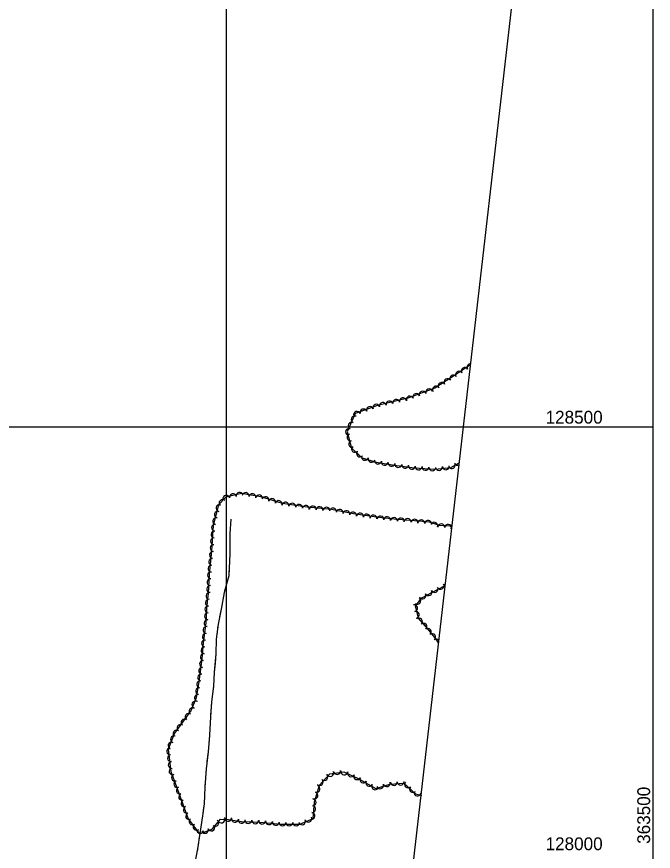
# Model space of a CAD drawing. Extents: x 353423 to 364002, y 127000 to 201942.
# Drawn here: x 362754 to 363500, y 128002 to 128981 of the extents above; entities that cross this region are included whole.
import ezdxf

# ---------------------------------------------------------------- set-up
doc = ezdxf.new("R2010")
doc.units = 0
for name, color, linetype in [('E_FEN_Generic', 7, 'Continuous'), ('E_LAND_TreeLine', 7, 'Continuous'), ('E_RDWY_Gravel', 7, 'Continuous'), ('E_STRUCT_WingWall', 7, 'Continuous')]:
    doc.layers.add(name, color=color, linetype=linetype)

msp = doc.modelspace()

# ---------------------------------------------------------------- linework, layer by layer
at = {"layer": 'E_FEN_Generic'}
for points in [[(363285.91, 128572.47), (363269.43, 128561.63), (363243.96, 128545.17), (363212.61, 128533.45), (363177.11, 128525.17), (363150.97, 128515.59), (363141.34, 128494.32), (363146.35, 128475.1), (363159.08, 128463.67), (363175.58, 128458.55), (363197.07, 128454.96), (363220.37, 128451.76), (363244.19, 128450.31), (363262.98, 128452.24), (363272.74, 128457.64)], [(363264.08, 128382.15), (363262.27, 128383.51), (363249.55, 128384.4), (363237.72, 128388.19), (363225.41, 128389.23), (363210.62, 128390.73), (363196.37, 128391.81), (363182.1, 128393.37), (363167.92, 128395.19), (363148.86, 128398.1), (363123.2, 128403.27), (363094.4, 128405.76), (363065.82, 128410.29), (363040.49, 128417.93), (363017.61, 128421.85), (362999.18, 128417.74), (362990.88, 128408.75), (362984.66, 128384.49), (362982.68, 128354.65), (362979.79, 128327.01), (362978.64, 128305.11), (362977.71, 128298.3), (362976.81, 128286.62), (362975.75, 128270.29), (362972.86, 128246.99), (362971.36, 128228.08), (362967.68, 128200.95), (362964.55, 128182.13), (362958.81, 128168.05), (362949.77, 128155.32), (362939.15, 128140.73), (362931.83, 128122.12), (362934.72, 128095.89), (362942.72, 128075.03), (362955.2, 128040.61), (362968.67, 128022.93), (362983.47, 128028.52), (362993.18, 128040.01), (363002.55, 128039.56), (363017.87, 128037.23), (363039.11, 128036.54), (363063.97, 128034.23), (363085.83, 128034.14), (363101.53, 128040.81), (363103.18, 128060.3), (363108.99, 128080.05), (363121.15, 128093.39), (363137.61, 128095.43), (363154.14, 128087.65), (363174.96, 128075.9), (363191.4, 128081.15), (363208, 128082.27), (363221.55, 128069.6), (363228.06, 128068.18)], [(363248.54, 128246.69), (363245.67, 128251.11), (363235.43, 128263.62), (363224.81, 128275.77), (363221.56, 128289.76), (363228.83, 128299.42), (363240.79, 128305.87), (363256.27, 128314.09)]]:
    msp.add_lwpolyline(points, dxfattribs=at)
for centre, radius, start, end in [((363285.91, 128569.95), 4.03, 87.51906, 213.31677), ((363272.45, 128561.09), 4.03, 33.33209, 213.31677), ((363279.18, 128565.52), 4.03, 33.33209, 213.31677), ((363258.91, 128552.32), 4.03, 32.87903, 212.86371), ((363265.67, 128556.69), 4.03, 32.87903, 212.86371), ((363237.45, 128540.49), 4.03, 20.509, 200.49368), ((363245.37, 128543.57), 4.03, 32.87903, 212.86371), ((363252.14, 128547.95), 4.03, 32.87903, 212.86371), ((363206.76, 128529.92), 4.03, 13.14918, 193.13386), ((363214.8, 128532.02), 4.03, 20.509, 200.49368), ((363222.35, 128534.84), 4.03, 20.509, 200.49368), ((363229.9, 128537.66), 4.03, 20.509, 200.49368), ((363168.13, 128519.63), 4.03, 20.12349, 200.10817), ((363175.69, 128522.4), 4.03, 20.12349, 200.10817), ((363183.21, 128524.42), 4.03, 13.14918, 193.13386), ((363191.06, 128526.26), 4.03, 13.14918, 193.13386), ((363198.91, 128528.09), 4.03, 13.14918, 193.13386), ((363152.99, 128514.08), 4.03, 20.12349, 200.10817), ((363160.56, 128516.86), 4.03, 20.12349, 200.10817), ((363146.81, 128501.3), 4.03, 65.65166, 245.63634), ((363150.14, 128508.64), 4.03, 65.65166, 245.63634), ((363143.49, 128493.96), 4.03, 65.65166, 245.63634), ((363145.27, 128487.59), 4.03, 104.62659, 284.61127), ((363147.31, 128479.8), 4.03, 104.62659, 284.61127), ((363150.56, 128474.16), 4.03, 138.08369, 318.06837), ((363156.55, 128468.78), 4.03, 138.08369, 318.06837), ((363162.35, 128464.87), 4.03, 162.77767, 342.76235), ((363170.04, 128462.48), 4.03, 162.77767, 342.76235), ((363177.51, 128460.37), 4.03, 170.50167, 350.48635), ((363185.46, 128459.04), 4.03, 170.50167, 350.48635), ((363193.41, 128457.71), 4.03, 170.50167, 350.48635), ((363201.31, 128456.5), 4.03, 172.19213, 352.17681), ((363209.3, 128455.41), 4.03, 172.19213, 352.17681), ((363217.28, 128454.31), 4.03, 172.19213, 352.17681), ((363263.87, 128455.14), 4.03, 208.9586, 28.94328), ((363270.92, 128459.04), 4.03, 208.9586, 292.65643), ((363225.14, 128453.58), 4.03, 176.51939, 356.50407), ((363233.18, 128453.09), 4.03, 176.51939, 356.50407), ((363241.22, 128452.6), 4.03, 176.51939, 356.50407), ((363248.91, 128452.91), 4.03, 185.88696, 5.87164), ((363256.92, 128453.74), 4.03, 185.88696, 5.87164), ((362999.87, 128415.75), 4.01, 12.58814, 192.57282), ((363007.69, 128417.49), 4.01, 12.58814, 192.57282), ((363015.52, 128419.24), 4.01, 12.58814, 192.57282), ((363022.58, 128418.87), 4.01, 350.2682, 170.25288), ((363030.48, 128417.52), 4.01, 350.2682, 170.25288), ((363038.38, 128416.16), 4.01, 350.2682, 170.25288), ((363045.86, 128414.12), 4.01, 343.22502, 163.20969), ((363053.53, 128411.8), 4.01, 343.22502, 163.20969), ((362992.03, 128404.78), 4.01, 75.62076, 255.60543), ((362995.45, 128410.6), 4.01, 47.29642, 227.2811), ((363061.21, 128409.49), 4.01, 343.22502, 163.20969), ((363069.27, 128407.62), 4.01, 351.00817, 170.99285), ((363077.19, 128406.36), 4.01, 351.00817, 170.99285), ((363085.11, 128405.11), 4.01, 351.00817, 170.99285), ((363093.03, 128403.86), 4.01, 351.00817, 170.99285), ((363101.15, 128403.07), 4.01, 355.06462, 175.0493), ((363109.14, 128402.38), 4.01, 355.06462, 175.0493), ((362990.04, 128397.02), 4.01, 75.62076, 255.60543), ((363117.13, 128401.69), 4.01, 355.06462, 175.0493), ((363124.84, 128400.8), 4.01, 348.60199, 168.58667), ((363132.7, 128399.22), 4.01, 348.60199, 168.58667), ((363140.56, 128397.63), 4.01, 348.60199, 168.58667), ((363148.42, 128396.04), 4.01, 348.60199, 168.58667), ((363156.44, 128394.82), 4.01, 351.34848, 171.33316), ((363164.37, 128393.61), 4.01, 351.34848, 171.33316), ((363172.36, 128392.51), 4.01, 352.6862, 172.67088), ((362988.05, 128389.25), 4.01, 75.62076, 255.60543), ((363180.31, 128391.49), 4.01, 352.6862, 172.67088), ((363188.31, 128390.58), 4.01, 353.74325, 173.72793), ((363196.35, 128389.7), 4.01, 355.70521, 175.68989), ((363204.34, 128389.1), 4.01, 355.70521, 175.68989), ((363212.28, 128388.46), 4.01, 354.20769, 174.19237), ((363220.25, 128387.65), 4.01, 354.20769, 174.19237), ((363228.27, 128386.88), 4.01, 355.18589, 175.17057), ((363236.26, 128386.21), 4.01, 355.18589, 175.17057), ((363243.48, 128384.14), 4.01, 342.21872, 162.2034), ((363251.72, 128382.14), 4.01, 356.02489, 176.00956), ((362986.05, 128373.79), 4.01, 86.21589, 266.20056), ((362986.58, 128381.79), 4.01, 86.21589, 266.20056), ((363259.71, 128381.59), 4.01, 356.02489, 176.00956), ((363265.49, 128378.47), 4.01, 110.4163, 143.06809), ((362985.52, 128365.8), 4.01, 86.21589, 266.20056), ((362984.99, 128357.8), 4.01, 86.21589, 266.20056), ((362984.28, 128349.73), 4.01, 84.02812, 264.01279), ((362982.61, 128333.79), 4.01, 84.02812, 264.01279), ((362983.44, 128341.76), 4.01, 84.02812, 264.01279), ((362981.83, 128325.92), 4.01, 86.99831, 266.98299), ((362981.41, 128317.91), 4.01, 86.99831, 266.98299), ((362980.99, 128309.91), 4.01, 86.99831, 266.98299), ((363236.76, 128306.08), 4.01, 208.33354, 28.31822), ((363243.84, 128309.86), 4.01, 207.97707, 27.96174), ((363250.92, 128313.62), 4.01, 207.97707, 27.96174), ((363258, 128317.38), 4.01, 207.97707, 243.85306), ((362980.3, 128301.76), 4.01, 82.27253, 262.25721), ((363223.61, 128295.97), 4.01, 233.04774, 53.03242), ((363229.7, 128302.27), 4.01, 208.33354, 28.31822), ((362978.87, 128285.94), 4.01, 86.29723, 266.28191), ((362979.48, 128293.91), 4.01, 85.60145, 265.58613), ((363219.92, 128287.51), 4.01, 283.0944, 103.07908), ((362978.35, 128277.94), 4.01, 86.29723, 266.28191), ((363221.74, 128279.71), 4.01, 283.0944, 103.07908), ((362977.81, 128269.82), 4.01, 82.93319, 262.91786), ((363225.52, 128271.76), 4.01, 311.17656, 131.16123), ((363230.8, 128265.73), 4.01, 311.17656, 131.16123), ((362976.82, 128261.86), 4.01, 82.93319, 262.91786), ((363235.95, 128259.68), 4.01, 309.30554, 129.29022), ((362974.89, 128246.04), 4.01, 85.48203, 265.46671), ((362975.83, 128253.91), 4.01, 82.93319, 262.91786), ((363241.03, 128253.47), 4.01, 309.30554, 129.29022), ((363245.68, 128247.25), 4.01, 37.03354, 122.95981), ((362974.26, 128238.05), 4.01, 85.48203, 265.46671), ((363245.68, 128247.25), 4.01, 302.97513, 309.87597), ((363250.04, 128240.52), 4.01, 116.67869, 122.95981), ((362973.62, 128230.06), 4.01, 85.48203, 265.46671), ((362972.65, 128221.99), 4.01, 82.26946, 262.25413), ((362970.49, 128206.1), 4.01, 82.26946, 262.25413), ((362971.57, 128214.04), 4.01, 82.26946, 262.25413), ((362969.33, 128198.11), 4.01, 80.57989, 260.56457), ((362968.02, 128190.2), 4.01, 80.57989, 260.56457), ((362966.71, 128182.29), 4.01, 80.57989, 260.56457), ((362963.66, 128174.39), 4.01, 67.81002, 247.7947), ((362955.7, 128160.04), 4.01, 54.63844, 234.62312), ((362960.34, 128166.58), 4.01, 54.63844, 234.62312), ((362951.03, 128153.49), 4.01, 53.95228, 233.93696), ((362941.6, 128140.53), 4.01, 53.95228, 233.93696), ((362946.32, 128147.01), 4.01, 53.95228, 233.93696), ((362938.63, 128133.69), 4.01, 68.53192, 248.5166), ((362934.21, 128119.6), 4.01, 96.30829, 276.29297), ((362935.7, 128126.23), 4.01, 68.53192, 248.5166), ((362935.09, 128111.63), 4.01, 96.30829, 276.29297), ((362935.97, 128103.66), 4.01, 96.30829, 276.29297), ((362936.83, 128096.24), 4.01, 110.99289, 290.97756), ((363121.65, 128094.19), 4.01, 207.20999, 27.19467), ((363129.6, 128096.55), 4.01, 187.08168, 7.06635), ((363137.99, 128096.1), 4.01, 173.3082, 353.29288), ((363145.94, 128093.83), 4.01, 154.8204, 334.80507), ((362939.71, 128088.76), 4.01, 110.99289, 290.97756), ((362942.58, 128081.27), 4.01, 110.99289, 290.97756), ((363109.31, 128083.51), 4.01, 227.65069, 47.63537), ((363114.71, 128089.43), 4.01, 227.65069, 47.63537), ((363153.2, 128090.42), 4.01, 154.8204, 334.80507), ((363160.38, 128086.54), 4.01, 150.57041, 330.55509), ((363167.37, 128082.6), 4.01, 150.57041, 330.55509), ((363187.8, 128082.21), 4.01, 197.72135, 17.70603), ((363196.15, 128083.58), 4.01, 183.84717, 3.83184), ((363204.15, 128084.11), 4.01, 183.84717, 3.83184), ((363212.57, 128080.87), 4.01, 136.94963, 316.93431), ((362945.42, 128073.74), 4.01, 109.92592, 289.9106), ((363105.5, 128075.61), 4.01, 253.61686, 73.60154), ((363174.35, 128078.66), 4.01, 150.57041, 330.55509), ((363180.16, 128079.77), 4.01, 197.72135, 17.70603), ((363218.43, 128075.39), 4.01, 136.94963, 316.93431), ((362948.15, 128066.2), 4.01, 109.92592, 289.9106), ((363101.04, 128059.79), 4.01, 265.14625, 85.13093), ((363103.24, 128067.92), 4.01, 253.61686, 73.60154), ((363223.74, 128071.27), 4.01, 167.67665, 347.66133), ((363231.57, 128069.56), 4.01, 167.67665, 207.09398), ((362950.89, 128058.66), 4.01, 109.92592, 289.9106), ((362953.62, 128051.13), 4.01, 109.92592, 289.9106), ((363100.36, 128051.8), 4.01, 265.14625, 85.13093), ((362956.35, 128043.59), 4.01, 109.92592, 289.9106), ((363099.68, 128043.81), 4.01, 265.14625, 85.13093), ((362960.26, 128037.42), 4.01, 127.32362, 307.3083), ((362965.12, 128031.05), 4.01, 127.32362, 307.3083), ((362986.8, 128035.71), 4.01, 229.78964, 49.77432), ((362994.17, 128039.76), 4.01, 199.10098, 19.08566), ((363001.91, 128041.69), 4.01, 177.26856, 357.25324), ((363010.05, 128040.54), 4.01, 171.35282, 351.33749), ((363017.98, 128039.33), 4.01, 171.35282, 351.33749), ((363025.74, 128039.07), 4.01, 178.14971, 358.13439), ((363033.75, 128038.81), 4.01, 178.14971, 358.13439), ((363041.88, 128038.39), 4.01, 174.68918, 354.67386), ((363049.86, 128037.65), 4.01, 174.68918, 354.67386), ((363057.84, 128036.9), 4.01, 174.68918, 354.67386), ((363065.65, 128036.32), 4.01, 179.7901, 359.77478), ((363073.66, 128036.29), 4.01, 179.7901, 359.77478), ((363081.68, 128036.26), 4.01, 179.7901, 359.77478), ((363088.56, 128037.58), 4.01, 203.0095, 22.99418), ((363095.94, 128040.71), 4.01, 203.0095, 22.99418), ((362969.13, 128027.42), 4.01, 173.95963, 353.94431), ((362974.88, 128027.52), 4.01, 200.68241, 20.66708), ((362982.38, 128030.35), 4.01, 200.68241, 20.66708)]:
    msp.add_arc(centre, radius, start, end, dxfattribs=at)
at = {"layer": 'E_LAND_TreeLine'}
for p, q in [((363000, 127000), (363000, 129500)), ((363500, 127000), (363500, 129500)), ((360500, 128500), (363500, 128500))]:
    msp.add_line(p, q, dxfattribs=at)
at = {"layer": 'E_RDWY_Gravel'}
msp.add_lwpolyline([(363179.69, 127646.66), (363384.15, 129428.67)], dxfattribs=at)
at = {"layer": 'E_STRUCT_WingWall'}
for points in [[(363005.16, 128391.79), (363003.94, 128374.48), (363004.1, 128351.62), (363002.68, 128325.32), (362997.39, 128305.65), (362993.69, 128286.43), (362990.19, 128268.83), (362988.18, 128250.96), (362987.8, 128233.71), (362985.82, 128212.33), (362984.83, 128196.19), (362982.54, 128177.79), (362981.28, 128160.19), (362980.24, 128138.72), (362978.51, 128119.21), (362976.33, 128099.17), (362974.74, 128077.62), (362973.89, 128057.93), (362972.03, 128043.82), (362968.84, 128023.32), (362966.32, 128005.37), (362963.06, 127988.72)], [(363005.16, 128391.79), (363003.94, 128374.48), (363004.04, 128360.96)], [(363004.03, 128350.32), (363003.92, 128348.2)], [(363004.07, 128356.71), (363004.08, 128354.58)], [(363003.34, 128337.57), (363002.68, 128325.32), (362997.85, 128307.36)], [(363003.69, 128343.95), (363003.57, 128341.82)], [(362997.85, 128307.36), (362997.39, 128305.65), (362993.69, 128286.43), (362991.83, 128277.09)], [(362991, 128272.91), (362990.59, 128270.82)], [(362989.23, 128260.27), (362988.99, 128258.16)], [(362989.94, 128266.62), (362989.71, 128264.5)], [(362988.52, 128253.93), (362988.18, 128250.96), (362987.8, 128233.71), (362986.82, 128223.13)], [(362986.82, 128223.13), (362985.82, 128212.33), (362984.83, 128196.19), (362984.35, 128192.37)], [(362983.04, 128181.8), (362982.78, 128179.69)], [(362983.83, 128188.14), (362983.57, 128186.03)], [(362982.38, 128175.45), (362982.22, 128173.33)], [(362981.92, 128169.08), (362981.28, 128160.19), (362980.24, 128138.72), (362980.2, 128138.27)], [(362980.2, 128138.27), (362978.51, 128119.21), (362977.24, 128107.55)], [(362976.78, 128103.31), (362976.55, 128101.2)], [(362976.16, 128096.96), (362976.01, 128094.84)], [(362975.22, 128084.22), (362974.74, 128077.62), (362973.89, 128057.93), (362973.3, 128053.43)], [(362975.69, 128090.59), (362975.54, 128088.47)], [(362973.3, 128053.43), (362972.03, 128043.82), (362968.84, 128023.32), (362968.78, 128022.9)], [(362968.19, 128018.68), (362967.89, 128016.57)], [(362966.41, 128006.03), (362966.32, 128005.37), (362966.04, 128003.94)], [(362967.3, 128012.36), (362967, 128010.25)]]:
    msp.add_lwpolyline(points, dxfattribs=at)

# ---------------------------------------------------------------- texts
at = {"layer": 'E_LAND_TreeLine'}
for s, p in [('  128500  ', (363362.64, 128503.75)), ('  128000  ', (363362.64, 128003.75))]:
    msp.add_text(s, height=15, dxfattribs=at).set_placement(p)
msp.add_text('  363500  ', height=15, rotation=90, dxfattribs=at).set_placement((363496.25, 128000))

doc.saveas('drawing.dxf')
